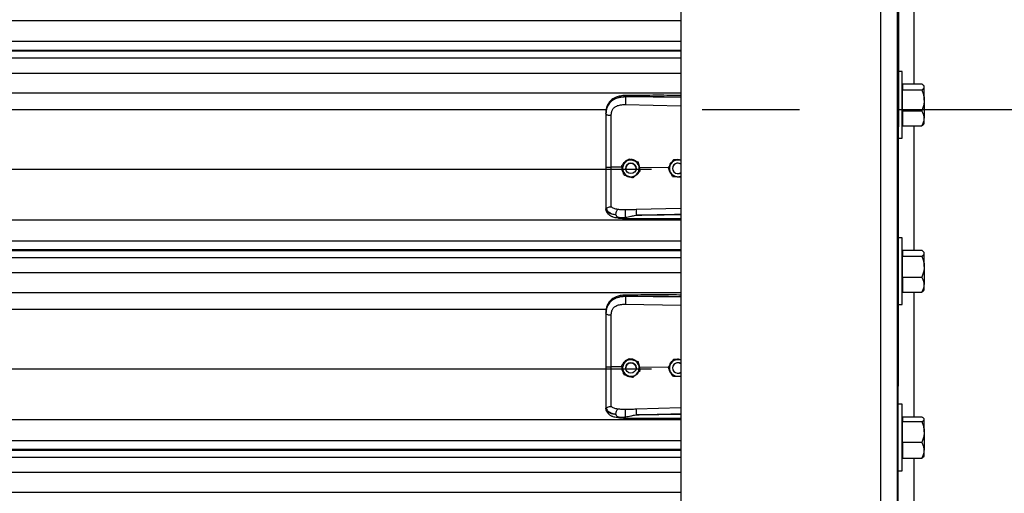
# Model space of a CAD drawing. Header units: inches. Extents: x 170 to 284, y 215 to 248.
# Tile 380 of 656: x 205.852 to 206.865, y 221.068 to 221.556. Entities that reach past the tile are written whole.
import ezdxf

# ---------------------------------------------------------------- set-up
doc = ezdxf.new("R2010")
doc.units = ezdxf.units.IN
doc.header["$LTSCALE"] = 0.25
doc.header["$MEASUREMENT"] = 0
doc.linetypes.add('CENTER', pattern=[2, 1.25, -0.25, 0.25, -0.25])
doc.layers.add('RH FRONT OF HOOD', color=7, linetype='Continuous')
doc.layers.add('SECTION CUTS', color=6, linetype='CENTER')

msp = doc.modelspace()

# ---------------------------------------------------------------- linework, layer by layer
at = {"layer": 'RH FRONT OF HOOD'}
for p, q in [((206.75521, 220.1328), (206.7598, 224.39343)), ((206.73809, 224.34448), (206.73809, 220.1328)), ((206.75521, 224.34876), (206.75521, 220.1328)), ((206.53264, 224.33325), (206.53264, 220.1328)), ((206.77233, 221.61763), (206.77233, 221.48977)), ((202.50032, 221.5552), (206.53264, 221.5552)), ((202.50032, 221.53382), (206.53264, 221.53382)), ((206.53264, 221.52434), (202.50032, 221.52434)), ((202.50032, 221.5237), (206.53264, 221.5237)), ((202.50032, 221.51668), (206.53264, 221.51668)), ((202.50032, 221.501), (206.53264, 221.501)), ((206.76028, 221.50245), (206.75521, 221.50245)), ((206.76028, 221.46821), (206.76028, 221.50245)), ((206.76083, 221.48747), (206.76028, 221.48747)), ((206.76083, 221.48977), (206.76083, 221.48675)), ((206.76083, 221.48977), (206.78048, 221.48977)), ((206.76083, 221.48675), (206.76083, 221.48373)), ((206.76083, 221.47295), (206.76083, 221.48373)), ((206.76083, 221.48373), (206.78048, 221.48373)), ((206.78305, 221.48747), (206.78238, 221.48825)), ((206.78305, 221.48675), (206.78305, 221.48747)), ((206.78305, 221.47295), (206.78305, 221.48675)), ((202.50032, 221.48061), (206.53264, 221.48061)), ((206.4758, 221.4764), (206.4758, 221.47681)), ((206.53264, 221.47586), (206.4758, 221.4764)), ((206.76083, 221.46217), (206.76083, 221.47295)), ((206.78305, 221.47295), (206.78305, 221.45441)), ((202.57687, 221.46353), (206.45609, 221.46353)), ((206.4757, 221.46861), (206.53264, 221.4674)), ((206.76028, 221.43397), (206.76028, 221.46821)), ((206.4556, 221.45947), (206.4556, 221.45898)), ((206.76083, 221.46217), (206.76083, 221.45441)), ((206.76083, 221.46217), (206.78048, 221.46217)), ((206.76083, 221.45441), (206.76083, 221.44665)), ((206.78305, 221.44895), (206.78305, 221.45441)), ((206.76028, 221.44895), (206.76083, 221.44895)), ((206.76083, 221.44665), (206.78048, 221.44665)), ((206.77233, 221.44665), (206.77233, 221.31857)), ((206.78238, 221.44817), (206.78305, 221.44895)), ((206.75521, 221.43397), (206.76028, 221.43397)), ((206.47917, 221.41254), (206.47917, 221.41254)), ((202.53049, 221.40214), (206.50248, 221.40214)), ((206.47197, 221.40395), (206.46106, 221.40405)), ((206.47186, 221.40588), (206.47186, 221.40588)), ((206.47197, 221.40395), (206.47197, 221.40395)), ((206.47593, 221.40288), (206.47593, 221.40288)), ((206.48663, 221.40288), (206.48663, 221.40288)), ((206.48859, 221.40954), (206.48859, 221.40954)), ((206.49041, 221.40377), (206.48986, 221.40372)), ((206.49031, 221.40166), (206.49041, 221.40377)), ((206.49041, 221.40377), (206.49041, 221.40377)), ((206.51964, 221.40349), (206.49041, 221.40377)), ((206.51963, 221.40352), (206.51963, 221.40352)), ((206.52414, 221.40288), (206.52414, 221.40288)), ((206.52512, 221.41174), (206.52512, 221.41175)), ((206.52616, 221.41168), (206.52512, 221.41175)), ((206.4907, 221.39988), (206.4907, 221.39988)), ((206.52894, 221.39434), (206.53264, 221.3941)), ((206.4556, 221.36193), (206.4556, 221.3614)), ((206.45594, 221.35942), (206.4556, 221.3614)), ((206.53264, 221.36173), (206.48671, 221.36039)), ((202.50032, 221.34975), (206.53264, 221.34975)), ((206.76028, 221.33125), (206.75521, 221.33125)), ((206.76028, 221.29701), (206.76028, 221.33125)), ((202.50032, 221.32837), (206.53264, 221.32837)), ((206.53264, 221.31889), (202.50032, 221.31889)), ((202.50032, 221.31825), (206.53264, 221.31825)), ((202.50032, 221.31123), (206.53264, 221.31123)), ((206.76083, 221.31627), (206.76028, 221.31627)), ((206.76083, 221.31857), (206.76083, 221.31554)), ((206.76083, 221.31857), (206.78048, 221.31857)), ((206.76083, 221.31554), (206.76083, 221.31251)), ((206.76083, 221.30173), (206.76083, 221.31251)), ((206.76083, 221.31251), (206.78048, 221.31251)), ((206.78305, 221.31627), (206.78237, 221.31705)), ((206.78305, 221.31554), (206.78305, 221.31627)), ((206.78305, 221.30173), (206.78305, 221.31554)), ((206.76083, 221.29095), (206.76083, 221.30173)), ((206.78305, 221.30173), (206.78305, 221.2832)), ((202.50032, 221.29555), (206.53264, 221.29555)), ((206.76028, 221.26276), (206.76028, 221.29701)), ((206.76083, 221.29095), (206.76083, 221.2832)), ((206.76083, 221.29095), (206.78048, 221.29095)), ((206.76083, 221.2832), (206.76083, 221.27544)), ((206.78305, 221.27774), (206.78305, 221.2832)), ((202.50032, 221.27516), (206.53264, 221.27516)), ((206.4758, 221.27095), (206.4758, 221.27136)), ((206.53264, 221.27041), (206.4758, 221.27095)), ((206.76028, 221.27774), (206.76083, 221.27774)), ((206.76083, 221.27544), (206.78048, 221.27544)), ((206.77233, 221.27544), (206.77233, 221.14701)), ((206.78237, 221.27696), (206.78305, 221.27774)), ((206.4757, 221.26316), (206.53264, 221.26195)), ((206.75521, 221.26276), (206.76028, 221.26276)), ((202.57687, 221.25808), (206.45609, 221.25808)), ((206.4556, 221.25402), (206.4556, 221.25354)), ((206.47186, 221.20044), (206.47186, 221.20044)), ((206.47917, 221.20709), (206.47917, 221.20709)), ((206.48859, 221.20409), (206.48859, 221.20409)), ((206.52512, 221.2063), (206.52512, 221.2063)), ((206.52616, 221.20623), (206.52512, 221.2063)), ((202.53049, 221.19669), (206.50248, 221.19669)), ((206.47197, 221.1985), (206.46106, 221.19861)), ((206.47216, 221.19909), (206.47197, 221.1985)), ((206.47197, 221.1985), (206.47197, 221.1985)), ((206.47593, 221.19743), (206.47593, 221.19743)), ((206.48663, 221.19743), (206.48663, 221.19743)), ((206.49041, 221.19833), (206.48986, 221.19827)), ((206.49031, 221.19621), (206.49041, 221.19833)), ((206.49041, 221.19833), (206.49041, 221.19833)), ((206.51964, 221.19805), (206.49041, 221.19833)), ((206.4907, 221.19444), (206.4907, 221.19443)), ((206.51963, 221.19807), (206.51963, 221.19808)), ((206.52414, 221.19743), (206.52414, 221.19743)), ((206.52894, 221.18889), (206.53264, 221.18865)), ((206.76028, 221.16004), (206.75521, 221.16004)), ((206.76028, 221.1258), (206.76028, 221.16004)), ((206.4556, 221.15648), (206.4556, 221.15595)), ((206.45594, 221.15397), (206.4556, 221.15595)), ((206.53264, 221.15628), (206.48671, 221.15495)), ((202.50032, 221.14431), (206.53264, 221.14431)), ((206.76083, 221.14506), (206.76028, 221.14506)), ((206.76083, 221.14701), (206.76083, 221.1446)), ((206.76083, 221.14701), (206.78048, 221.14701)), ((206.76083, 221.1446), (206.76083, 221.14219)), ((206.76083, 221.13158), (206.76083, 221.14219)), ((206.76083, 221.14219), (206.78048, 221.14219)), ((206.78305, 221.14506), (206.78263, 221.14555)), ((206.78305, 221.1446), (206.78305, 221.14506)), ((206.78305, 221.13158), (206.78305, 221.1446)), ((206.76083, 221.12097), (206.76083, 221.13158)), ((206.78305, 221.13158), (206.78305, 221.11278)), ((202.50032, 221.12293), (206.53264, 221.12293)), ((206.76028, 221.09156), (206.76028, 221.1258)), ((206.76083, 221.12097), (206.76083, 221.11278)), ((206.76083, 221.12097), (206.78048, 221.12097)), ((206.53264, 221.11344), (202.50032, 221.11344)), ((202.50032, 221.1128), (206.53264, 221.1128)), ((206.76083, 221.11278), (206.76083, 221.10458)), ((206.78305, 221.10654), (206.78305, 221.11278)), ((202.50032, 221.10578), (206.53264, 221.10578)), ((206.76028, 221.10654), (206.76083, 221.10654)), ((206.76083, 221.10458), (206.78048, 221.10458)), ((206.77233, 221.10458), (206.77233, 220.97631)), ((206.78263, 221.10605), (206.78305, 221.10654)), ((202.50032, 221.0901), (206.53264, 221.0901)), ((206.75521, 221.09156), (206.76028, 221.09156)), ((202.50032, 221.06971), (206.53264, 221.06971))]:
    msp.add_line(p, q, dxfattribs=at)
at = {"layer": 'RH FRONT OF HOOD', "flags": 128}
for points in [[(206.4556, 221.45898), (206.4557, 221.45869), (206.45601, 221.4584), (206.45651, 221.45814), (206.45719, 221.45791), (206.45801, 221.45771), (206.45896, 221.45757), (206.45998, 221.45747), (206.46106, 221.45744)], [(206.4556, 221.25354), (206.4557, 221.25324), (206.45601, 221.25296), (206.45651, 221.25269), (206.45719, 221.25246), (206.45801, 221.25227), (206.45896, 221.25212), (206.45998, 221.25203), (206.46106, 221.25199)]]:
    msp.add_lwpolyline(points, dxfattribs=at)
at = {"layer": 'RH FRONT OF HOOD'}
for centre in [(206.48128, 221.40288), (206.48128, 221.19743)]:
    msp.add_circle(centre, 0.00535, dxfattribs=at)
for centre, radius, start, end in [((206.48128, 221.40288), 0.00856, 132.32794, 192.32794), ((206.48128, 221.40288), 0.00856, 72.32794, 132.32794), ((206.48128, 221.40288), 0.00535, 0, 180), ((206.48128, 221.40288), 0.00856, 12.32794, 72.32794), ((206.48128, 221.40288), 0.00856, 312.32794, 12.32794), ((206.52949, 221.40288), 0.00856, 146.29353, 206.29354), ((206.52949, 221.40288), 0.00856, 86.29354, 146.29353), ((206.52949, 221.40288), 0.00535, 53.9281, 180), ((206.52949, 221.40288), 0.00535, 53.9281, 306.0719), ((206.52949, 221.40288), 0.00856, 68.40768, 86.29354), ((206.48128, 221.40288), 0.00856, 192.32794, 252.32794), ((206.48128, 221.40288), 0.00856, 252.32794, 312.32794), ((206.52949, 221.40288), 0.00856, 206.29354, 266.29354), ((206.52949, 221.40288), 0.00856, 266.29354, 291.59232), ((206.48128, 221.19743), 0.00856, 132.32794, 192.32794), ((206.48128, 221.19743), 0.00856, 72.32794, 132.32794), ((206.48128, 221.19743), 0.00535, 0, 180), ((206.48128, 221.19743), 0.00856, 12.32794, 72.32794), ((206.48128, 221.19743), 0.00856, 312.32794, 12.32794), ((206.52949, 221.19743), 0.00856, 146.29353, 206.29354), ((206.52949, 221.19743), 0.00856, 86.29354, 146.29353), ((206.52949, 221.19743), 0.00535, 53.9281, 180), ((206.52949, 221.19743), 0.00535, 53.9281, 306.0719), ((206.52949, 221.19743), 0.00856, 68.40768, 86.29354), ((206.48128, 221.19743), 0.00856, 192.32794, 252.32794), ((206.48128, 221.19743), 0.00856, 252.32794, 312.32794), ((206.52949, 221.19743), 0.00856, 206.29354, 266.29354), ((206.52949, 221.19743), 0.00856, 266.29354, 291.59232)]:
    msp.add_arc(centre, radius, start, end, dxfattribs=at)
for points, knots in [([(206.78305, 221.48675), (206.78295, 221.48717), (206.78275, 221.48803), (206.7816, 221.48903), (206.78073, 221.4896), (206.78048, 221.48977)], [0, 0, 0, 0, 0.4062906, 0.8272664, 1, 1, 1, 1]), ([(206.78048, 221.48373), (206.78116, 221.4842), (206.78253, 221.48515), (206.78305, 221.4862), (206.78305, 221.48673), (206.78305, 221.48675)], [0, 0, 0, 0, 0.4843414, 0.9863277, 1, 1, 1, 1]), ([(206.78048, 221.48373), (206.78086, 221.48282), (206.78177, 221.48066), (206.78281, 221.47706), (206.78297, 221.47433), (206.78305, 221.47295)], [0, 0, 0, 0, 0.2654599, 0.6280765, 1, 1, 1, 1]), ([(206.4556, 221.45947), (206.45566, 221.46083), (206.45578, 221.46339), (206.45675, 221.46688), (206.45804, 221.46929), (206.4594, 221.471), (206.46049, 221.47204), (206.46155, 221.47287), (206.46254, 221.47353), (206.46377, 221.47422), (206.46536, 221.47495), (206.46803, 221.47586), (206.47156, 221.47662), (206.47447, 221.47675), (206.4758, 221.47681)], [0, 0, 0, 0, 0.1307157, 0.246761, 0.3577928, 0.4170972, 0.4791482, 0.5177152, 0.5590897, 0.6032945, 0.6633485, 0.7353692, 0.8792083, 1, 1, 1, 1]), ([(206.4758, 221.4764), (206.47458, 221.47636), (206.47215, 221.4763), (206.46881, 221.47567), (206.46585, 221.47473), (206.46331, 221.47351), (206.46108, 221.47197), (206.4592, 221.47013), (206.45772, 221.468), (206.45655, 221.46543), (206.45576, 221.46238), (206.45565, 221.46012), (206.4556, 221.45898)], [0, 0, 0, 0, 0.1111704, 0.2223362, 0.3162781, 0.4102081, 0.5024031, 0.5945791, 0.6845432, 0.7745043, 0.8871807, 1, 1, 1, 1]), ([(206.47582, 221.4779), (206.47482, 221.47786), (206.47292, 221.47779), (206.46962, 221.47726), (206.46639, 221.47637), (206.46364, 221.47506), (206.46166, 221.47374), (206.46001, 221.47229), (206.4587, 221.4707), (206.45762, 221.46895), (206.45677, 221.46704), (206.45602, 221.46452), (206.45581, 221.46259), (206.45569, 221.46152)], [0, 0, 0, 0, 0.0977474, 0.1851608, 0.3306121, 0.4364671, 0.5083183, 0.5850062, 0.671976, 0.7307949, 0.8036787, 0.8915444, 1, 1, 1, 1]), ([(206.4758, 221.4764), (206.47577, 221.47582), (206.47573, 221.47462), (206.47569, 221.4724), (206.47568, 221.47022), (206.47569, 221.46913), (206.4757, 221.46861)], [0, 0, 0, 0, 0.2406941, 0.5, 0.7593059, 1, 1, 1, 1]), ([(206.47582, 221.47788), (206.47581, 221.47789), (206.47581, 221.4779), (206.4758, 221.47779), (206.4758, 221.47749), (206.4758, 221.47708), (206.4758, 221.47681)], [0, 0, 0, 0, 0.0978764, 0.3353863, 0.5679607, 1, 1, 1, 1]), ([(206.4758, 221.47681), (206.4821, 221.47685), (206.49534, 221.47693), (206.51429, 221.47675), (206.52693, 221.47653), (206.53264, 221.47643)], [0, 0, 0, 0, 0.3326703, 0.6984356, 1, 1, 1, 1]), ([(206.53264, 221.47798), (206.52974, 221.478), (206.51912, 221.47805), (206.50017, 221.47809), (206.48413, 221.47796), (206.47582, 221.4779)], [0, 0, 0, 0, 0.1530456, 0.5610439, 1, 1, 1, 1]), ([(206.78305, 221.47295), (206.78305, 221.4727), (206.78303, 221.47109), (206.78261, 221.46807), (206.78158, 221.46474), (206.78075, 221.46281), (206.78048, 221.46217)], [0, 0, 0, 0, 0.0665323, 0.4352826, 0.8145508, 1, 1, 1, 1]), ([(206.46148, 221.46137), (206.46148, 221.46137), (206.46159, 221.46173), (206.46208, 221.46313), (206.46362, 221.46534), (206.46669, 221.46724), (206.4708, 221.46845), (206.47395, 221.46855), (206.4757, 221.46861)], [0, 0, 0, 0, 0.0000045, 0.0650947, 0.2616701, 0.4753105, 0.7093657, 1, 1, 1, 1]), ([(206.4556, 221.45898), (206.4556, 221.45535), (206.4556, 221.44808), (206.4556, 221.437), (206.4556, 221.42582), (206.4556, 221.41485), (206.4556, 221.4076), (206.4556, 221.40412)], [0, 0, 0, 0, 0.2027568, 0.4061036, 0.6088604, 0.8122072, 1, 1, 1, 1]), ([(206.46106, 221.45744), (206.46113, 221.45876), (206.4612, 221.46009), (206.46148, 221.46137), (206.46148, 221.46137)], [0, 0, 0, 0, 0.99998044, 1, 1, 1, 1]), ([(206.46106, 221.40405), (206.46106, 221.40405), (206.46106, 221.40744), (206.46106, 221.41449), (206.46106, 221.42516), (206.46106, 221.43604), (206.46106, 221.44682), (206.46106, 221.4539), (206.46106, 221.45744)], [0, 0, 0, 0, 0.0000014, 0.1877923, 0.390844, 0.5938956, 0.7969478, 1, 1, 1, 1]), ([(206.78305, 221.45441), (206.78295, 221.4555), (206.78275, 221.45771), (206.7816, 221.46028), (206.78073, 221.46174), (206.78048, 221.46217)], [0, 0, 0, 0, 0.4062906, 0.8272664, 1, 1, 1, 1]), ([(206.78048, 221.44665), (206.78116, 221.44786), (206.78253, 221.45032), (206.78305, 221.453), (206.78305, 221.45438), (206.78305, 221.45441)], [0, 0, 0, 0, 0.4843414, 0.9863277, 1, 1, 1, 1]), ([(206.78234, 221.4482), (206.78201, 221.44785), (206.78152, 221.44732), (206.78074, 221.44682), (206.78048, 221.44665)], [0, 0, 0, 0, 0.6689097, 1, 1, 1, 1]), ([(206.47552, 221.40921), (206.47646, 221.41007), (206.47771, 221.41121), (206.47888, 221.41227), (206.47917, 221.41254)], [0, 0, 0, 0, 0.7497734, 1, 1, 1, 1]), ([(206.47552, 221.40921), (206.47646, 221.41007), (206.47771, 221.41121), (206.47888, 221.41227), (206.47917, 221.41254)], [0, 0, 0, 0, 0.74977338, 1, 1, 1, 1]), ([(206.47917, 221.41254), (206.47957, 221.41241), (206.48107, 221.41193), (206.48269, 221.41142), (206.48388, 221.41104)], [0, 0, 0, 0, 0.2643068, 1, 1, 1, 1]), ([(206.47917, 221.41254), (206.47957, 221.41241), (206.48107, 221.41193), (206.48269, 221.41142), (206.48388, 221.41104)], [0, 0, 0, 0, 0.2643068, 1, 1, 1, 1]), ([(206.48654, 221.41019), (206.48619, 221.41048), (206.48502, 221.41143), (206.48297, 221.412), (206.4814, 221.412), (206.48086, 221.412)], [0, 0, 0, 0, 0.2255169, 0.7355557, 1, 1, 1, 1]), ([(206.53212, 221.41129), (206.53146, 221.41149), (206.53019, 221.41188), (206.52862, 221.4119), (206.52784, 221.41164), (206.52767, 221.41158)], [0, 0, 0, 0, 0.45654213, 0.87750206, 1, 1, 1, 1]), ([(206.4556, 221.40412), (206.4556, 221.40109), (206.4556, 221.39491), (206.4556, 221.38612), (206.4556, 221.37796), (206.4556, 221.37138), (206.4556, 221.36599), (206.4556, 221.36329), (206.4556, 221.36193)], [0, 0, 0, 0, 0.1870908, 0.3803918, 0.5558756, 0.7364481, 0.8671953, 1, 1, 1, 1]), ([(206.46106, 221.36336), (206.46106, 221.36363), (206.46106, 221.3652), (206.46106, 221.36863), (206.46106, 221.37423), (206.46106, 221.38067), (206.46106, 221.3879), (206.46106, 221.39577), (206.46106, 221.4013), (206.46106, 221.40405), (206.46106, 221.40405)], [0, 0, 0, 0, 0.0315585, 0.1891461, 0.3467339, 0.5043278, 0.6619227, 0.8309601, 0.9999983, 1, 1, 1, 1]), ([(206.47186, 221.40588), (206.47237, 221.40635), (206.47339, 221.40728), (206.47464, 221.40841), (206.47535, 221.40906), (206.47552, 221.40921)], [0, 0, 0, 0, 0.4299704, 0.8700602, 1, 1, 1, 1]), ([(206.47186, 221.40588), (206.47237, 221.40634), (206.47339, 221.40728), (206.47464, 221.40841), (206.47535, 221.40906), (206.47552, 221.40921)], [0, 0, 0, 0, 0.4299704, 0.8700602, 1, 1, 1, 1]), ([(206.47292, 221.40105), (206.47265, 221.4023), (206.47229, 221.40395), (206.47195, 221.4055), (206.47186, 221.40588)], [0, 0, 0, 0, 0.7497734, 1, 1, 1, 1]), ([(206.47197, 221.40395), (206.47194, 221.4035), (206.47183, 221.40206), (206.47225, 221.3999), (206.4732, 221.39854), (206.47359, 221.39799)], [0, 0, 0, 0, 0.2156617, 0.681463, 1, 1, 1, 1]), ([(206.47789, 221.41138), (206.47776, 221.41135), (206.47661, 221.41109), (206.47485, 221.40963), (206.47323, 221.40802), (206.4729, 221.40691), (206.47287, 221.4068)], [0, 0, 0, 0, 0.0593147, 0.5052767, 0.9497204, 1, 1, 1, 1]), ([(206.48388, 221.41104), (206.48407, 221.41098), (206.48552, 221.41052), (206.48712, 221.41001), (206.48845, 221.40959), (206.48859, 221.40954)], [0, 0, 0, 0, 0.11564687, 0.90453428, 1, 1, 1, 1]), ([(206.48388, 221.41104), (206.48407, 221.41098), (206.48552, 221.41051), (206.48712, 221.41001), (206.48845, 221.40958), (206.48859, 221.40954)], [0, 0, 0, 0, 0.1156469, 0.9045343, 1, 1, 1, 1]), ([(206.48859, 221.40954), (206.48874, 221.40887), (206.48903, 221.40752), (206.48939, 221.40587), (206.4896, 221.40492), (206.48964, 221.40471)], [0, 0, 0, 0, 0.42997044, 0.8700602, 1, 1, 1, 1]), ([(206.48859, 221.40954), (206.48874, 221.40887), (206.48903, 221.40752), (206.48939, 221.40587), (206.4896, 221.40493), (206.48964, 221.40471)], [0, 0, 0, 0, 0.4299704, 0.8700602, 1, 1, 1, 1]), ([(206.49041, 221.40377), (206.49041, 221.40377), (206.49031, 221.40475), (206.49005, 221.40614), (206.48925, 221.40723), (206.48903, 221.40753)], [0, 0, 0, 0, 0.00002, 0.72726428, 1, 1, 1, 1]), ([(206.48964, 221.40471), (206.48992, 221.40347), (206.49028, 221.40181), (206.49062, 221.40027), (206.4907, 221.39988)], [0, 0, 0, 0, 0.7497734, 1, 1, 1, 1]), ([(206.48964, 221.40471), (206.48992, 221.40347), (206.49028, 221.40181), (206.49062, 221.40027), (206.4907, 221.39988)], [0, 0, 0, 0, 0.7497734, 1, 1, 1, 1]), ([(206.52237, 221.40763), (206.52167, 221.40657), (206.52072, 221.40516), (206.51985, 221.40385), (206.51963, 221.40352)], [0, 0, 0, 0, 0.7497734, 1, 1, 1, 1]), ([(206.52237, 221.40763), (206.52167, 221.40658), (206.52072, 221.40516), (206.51985, 221.40385), (206.51963, 221.40352)], [0, 0, 0, 0, 0.7497734, 1, 1, 1, 1]), ([(206.52182, 221.39909), (206.52173, 221.39927), (206.52105, 221.40064), (206.52031, 221.40214), (206.5197, 221.40339), (206.51963, 221.40352)], [0, 0, 0, 0, 0.11564687, 0.90453428, 1, 1, 1, 1]), ([(206.52377, 221.40973), (206.52345, 221.40952), (206.5223, 221.40873), (206.52121, 221.40713), (206.52091, 221.40572), (206.52082, 221.40531)], [0, 0, 0, 0, 0.2125143, 0.7670632, 1, 1, 1, 1]), ([(206.52512, 221.41175), (206.52474, 221.41118), (206.52397, 221.41002), (206.52303, 221.40862), (206.52249, 221.40782), (206.52237, 221.40763)], [0, 0, 0, 0, 0.42997044, 0.8700602, 1, 1, 1, 1]), ([(206.52512, 221.41174), (206.52474, 221.41117), (206.52397, 221.41002), (206.52303, 221.40862), (206.52249, 221.40782), (206.52237, 221.40763)], [0, 0, 0, 0, 0.42997044, 0.8700602, 1, 1, 1, 1]), ([(206.53005, 221.41142), (206.52878, 221.41151), (206.52708, 221.41162), (206.52551, 221.41172), (206.52512, 221.41174)], [0, 0, 0, 0, 0.7497734, 1, 1, 1, 1]), ([(206.53264, 221.41126), (206.532, 221.4113), (206.53114, 221.41135), (206.53027, 221.41141), (206.53005, 221.41142)], [0, 0, 0, 0, 0.74862232, 1, 1, 1, 1]), ([(206.47397, 221.39623), (206.47383, 221.39689), (206.47353, 221.39825), (206.47317, 221.3999), (206.47297, 221.40084), (206.47292, 221.40105)], [0, 0, 0, 0, 0.42997044, 0.8700602, 1, 1, 1, 1]), ([(206.47397, 221.39623), (206.47437, 221.3961), (206.47588, 221.39562), (206.47749, 221.3951), (206.47868, 221.39473)], [0, 0, 0, 0, 0.2643068, 1, 1, 1, 1]), ([(206.47613, 221.39554), (206.47621, 221.39547), (206.47709, 221.39474), (206.47866, 221.39426), (206.48009, 221.39417), (206.48049, 221.39415)], [0, 0, 0, 0, 0.06740964, 0.74151013, 1, 1, 1, 1]), ([(206.47868, 221.39473), (206.47887, 221.39467), (206.48033, 221.3942), (206.48193, 221.39369), (206.48325, 221.39327), (206.48339, 221.39323)], [0, 0, 0, 0, 0.1156469, 0.9045343, 1, 1, 1, 1]), ([(206.48705, 221.39655), (206.48611, 221.3957), (206.48485, 221.39455), (206.48368, 221.39349), (206.48339, 221.39323)], [0, 0, 0, 0, 0.74977338, 1, 1, 1, 1]), ([(206.48569, 221.39532), (206.4862, 221.39558), (206.4876, 221.3963), (206.48884, 221.39754), (206.48922, 221.39851), (206.48924, 221.39855)], [0, 0, 0, 0, 0.353696, 0.9777456, 1, 1, 1, 1]), ([(206.4907, 221.39988), (206.49019, 221.39942), (206.48917, 221.39849), (206.48792, 221.39735), (206.48721, 221.3967), (206.48705, 221.39655)], [0, 0, 0, 0, 0.4299704, 0.8700602, 1, 1, 1, 1]), ([(206.52057, 221.40163), (206.52061, 221.40116), (206.52076, 221.39977), (206.52161, 221.39817), (206.52254, 221.39736), (206.52277, 221.39717)], [0, 0, 0, 0, 0.27167, 0.8211147, 1, 1, 1, 1]), ([(206.52401, 221.39466), (206.52382, 221.39503), (206.52312, 221.39645), (206.52237, 221.39797), (206.52182, 221.39909)], [0, 0, 0, 0, 0.2643068, 1, 1, 1, 1]), ([(206.52401, 221.39466), (206.52469, 221.39461), (206.52607, 221.39453), (206.52776, 221.39442), (206.52872, 221.39435), (206.52894, 221.39434)], [0, 0, 0, 0, 0.42997044, 0.8700602, 1, 1, 1, 1]), ([(206.4556, 221.36193), (206.4556, 221.36193), (206.4556, 221.36192), (206.45561, 221.36181), (206.45571, 221.36173), (206.45579, 221.36166)], [0, 0, 0, 0, 0.0119349, 0.118982, 1, 1, 1, 1]), ([(206.45579, 221.36168), (206.45607, 221.36096), (206.45664, 221.35948), (206.45869, 221.35764), (206.46168, 221.35608), (206.4644, 221.35546), (206.4658, 221.35514)], [0, 0, 0, 0, 0.23052578, 0.47348783, 0.72973795, 1, 1, 1, 1]), ([(206.4558, 221.36168), (206.45585, 221.36167), (206.45595, 221.36165), (206.45624, 221.36184), (206.45671, 221.36217), (206.45758, 221.36275), (206.45906, 221.36337), (206.4604, 221.36337), (206.46106, 221.36336)], [0, 0, 0, 0, 0.1136769, 0.2333502, 0.3620694, 0.5019164, 0.7557449, 1, 1, 1, 1]), ([(206.46789, 221.36054), (206.46652, 221.36083), (206.46444, 221.36126), (206.46226, 221.3623), (206.46146, 221.36301), (206.46106, 221.36336)], [0, 0, 0, 0, 0.490199, 0.7438847, 1, 1, 1, 1]), ([(206.4658, 221.35514), (206.46526, 221.3552), (206.46395, 221.35533), (206.46255, 221.35556), (206.4616, 221.35575), (206.46036, 221.35603), (206.45868, 221.3566), (206.45686, 221.35772), (206.45625, 221.35884), (206.45594, 221.35942)], [0, 0, 0, 0, 0.1091879, 0.2608187, 0.3077984, 0.3355236, 0.5627887, 0.774954, 1, 1, 1, 1]), ([(206.45596, 221.35937), (206.45615, 221.35878), (206.4565, 221.35768), (206.45751, 221.35626), (206.45864, 221.35519), (206.45979, 221.35439), (206.46084, 221.35383), (206.46178, 221.35342), (206.46303, 221.35296), (206.46497, 221.3524), (206.46785, 221.35183), (206.47158, 221.35141), (206.47437, 221.35134), (206.47585, 221.35131)], [0, 0, 0, 0, 0.098431, 0.1848218, 0.2573083, 0.3158871, 0.372274, 0.4121401, 0.4615924, 0.5575877, 0.682876, 0.8303179, 1, 1, 1, 1]), ([(206.4658, 221.35514), (206.46583, 221.35567), (206.46588, 221.35677), (206.46636, 221.35843), (206.46706, 221.35982), (206.46762, 221.36031), (206.46789, 221.36054)], [0, 0, 0, 0, 0.2407679, 0.5, 0.7592321, 1, 1, 1, 1]), ([(206.4658, 221.35514), (206.46588, 221.35477), (206.46598, 221.35425), (206.46635, 221.35365), (206.46677, 221.35322), (206.46758, 221.35277), (206.46905, 221.35241), (206.47182, 221.35217), (206.47421, 221.35241), (206.47581, 221.35256)], [0, 0, 0, 0, 0.1001269, 0.1395859, 0.1897135, 0.2582343, 0.3697358, 0.5803479, 1, 1, 1, 1]), ([(206.47572, 221.36013), (206.47437, 221.36012), (206.47167, 221.36011), (206.46916, 221.36039), (206.46791, 221.36054)], [0, 0, 0, 0, 0.5003922, 1, 1, 1, 1]), ([(206.47581, 221.35256), (206.47579, 221.3528), (206.47576, 221.35331), (206.47571, 221.35432), (206.47568, 221.35551), (206.47565, 221.35678), (206.47565, 221.35798), (206.47566, 221.35898), (206.47569, 221.35972), (206.47571, 221.36), (206.47572, 221.36013)], [0, 0, 0, 0, 0.1098512, 0.2317256, 0.3631777, 0.5, 0.6368223, 0.7682744, 0.8901488, 1, 1, 1, 1]), ([(206.48671, 221.36039), (206.48488, 221.36035), (206.48121, 221.36025), (206.47755, 221.36017), (206.47572, 221.36013)], [0, 0, 0, 0, 0.4999798, 1, 1, 1, 1]), ([(206.47581, 221.35256), (206.47759, 221.35291), (206.47937, 221.35326), (206.48119, 221.35362), (206.48126, 221.35364), (206.4815, 221.35369), (206.48237, 221.35386), (206.48401, 221.35418), (206.48554, 221.35454), (206.48644, 221.3547), (206.48652, 221.35471)], [0, 0, 0, 0, 0.5022752, 0.5045791, 0.5086566, 0.5221306, 0.5703313, 0.7514263, 0.9786896, 1, 1, 1, 1]), ([(206.47585, 221.35133), (206.47585, 221.35132), (206.47585, 221.35126), (206.47584, 221.35145), (206.47582, 221.35177), (206.47581, 221.35221), (206.47581, 221.3525), (206.47581, 221.35256)], [0, 0, 0, 0, 0.0343673, 0.3245666, 0.621015, 0.9174633, 1, 1, 1, 1]), ([(206.47585, 221.35131), (206.48005, 221.35129), (206.48902, 221.35124), (206.50337, 221.3512), (206.5181, 221.35117), (206.52806, 221.35117), (206.53264, 221.35117)], [0, 0, 0, 0, 0.2216322, 0.4741489, 0.7576484, 1, 1, 1, 1]), ([(206.48671, 221.36039), (206.4867, 221.36015), (206.48669, 221.35979), (206.48669, 221.35893), (206.4867, 221.35815), (206.48671, 221.35729), (206.48674, 221.35613), (206.48677, 221.35529), (206.48678, 221.35474)], [0, 0, 0, 0, 0.2394508, 0.3683426, 0.4999696, 0.6316011, 0.7605056, 1, 1, 1, 1]), ([(206.48678, 221.35474), (206.49068, 221.35484), (206.49895, 221.35505), (206.51207, 221.35533), (206.52301, 221.35554), (206.53003, 221.35567), (206.5322, 221.35571), (206.53264, 221.35572)], [0, 0, 0, 0, 0.2551597, 0.5410706, 0.8577349, 0.9712885, 1, 1, 1, 1]), ([(206.53264, 221.35507), (206.53005, 221.35504), (206.52498, 221.35498), (206.51742, 221.35489), (206.50976, 221.35483), (206.50201, 221.35477), (206.49428, 221.35474), (206.48925, 221.35474), (206.48678, 221.35474)], [0, 0, 0, 0, 0.1699412, 0.3314249, 0.4948425, 0.6705311, 0.8389165, 1, 1, 1, 1]), ([(206.78305, 221.31554), (206.78295, 221.31596), (206.78275, 221.31683), (206.7816, 221.31783), (206.78073, 221.3184), (206.78048, 221.31857)], [0, 0, 0, 0, 0.4062906, 0.8272664, 1, 1, 1, 1]), ([(206.78048, 221.31251), (206.78116, 221.31298), (206.78253, 221.31394), (206.78305, 221.31499), (206.78305, 221.31552), (206.78305, 221.31554)], [0, 0, 0, 0, 0.4843414, 0.9863277, 1, 1, 1, 1]), ([(206.78048, 221.31251), (206.78086, 221.3116), (206.78177, 221.30944), (206.78281, 221.30584), (206.78297, 221.30311), (206.78305, 221.30173)], [0, 0, 0, 0, 0.2654599, 0.6280765, 1, 1, 1, 1]), ([(206.78305, 221.30173), (206.78305, 221.30148), (206.78303, 221.29987), (206.78261, 221.29685), (206.78158, 221.29352), (206.78075, 221.29159), (206.78048, 221.29095)], [0, 0, 0, 0, 0.0665323, 0.4352826, 0.8145508, 1, 1, 1, 1]), ([(206.78305, 221.2832), (206.78295, 221.28428), (206.78275, 221.28649), (206.7816, 221.28906), (206.78073, 221.29053), (206.78048, 221.29095)], [0, 0, 0, 0, 0.4062906, 0.8272664, 1, 1, 1, 1]), ([(206.78048, 221.27544), (206.78116, 221.27665), (206.78253, 221.27911), (206.78305, 221.28179), (206.78305, 221.28316), (206.78305, 221.2832)], [0, 0, 0, 0, 0.4843414, 0.9863277, 1, 1, 1, 1]), ([(206.4556, 221.25402), (206.45566, 221.25538), (206.45578, 221.25794), (206.45675, 221.26143), (206.45804, 221.26384), (206.4594, 221.26555), (206.46049, 221.26659), (206.46155, 221.26742), (206.46254, 221.26808), (206.46377, 221.26877), (206.46536, 221.2695), (206.46803, 221.27041), (206.47156, 221.27117), (206.47447, 221.2713), (206.4758, 221.27136)], [0, 0, 0, 0, 0.1307157, 0.246761, 0.3577928, 0.4170972, 0.4791482, 0.5177152, 0.5590897, 0.6032945, 0.6633485, 0.7353692, 0.8792083, 1, 1, 1, 1]), ([(206.4758, 221.27095), (206.47458, 221.27091), (206.47215, 221.27085), (206.46881, 221.27023), (206.46585, 221.26928), (206.46331, 221.26807), (206.46108, 221.26652), (206.4592, 221.26468), (206.45772, 221.26255), (206.45655, 221.25998), (206.45576, 221.25693), (206.45565, 221.25467), (206.4556, 221.25354)], [0, 0, 0, 0, 0.1111704, 0.2223362, 0.3162781, 0.4102081, 0.5024031, 0.5945791, 0.6845432, 0.7745043, 0.8871807, 1, 1, 1, 1]), ([(206.47582, 221.27245), (206.47482, 221.27241), (206.47292, 221.27234), (206.46962, 221.27181), (206.46639, 221.27092), (206.46364, 221.26961), (206.46166, 221.26829), (206.46001, 221.26685), (206.4587, 221.26526), (206.45762, 221.2635), (206.45677, 221.26159), (206.45602, 221.25908), (206.45581, 221.25714), (206.45569, 221.25607)], [0, 0, 0, 0, 0.0977474, 0.1851608, 0.3306121, 0.4364671, 0.5083183, 0.5850062, 0.671976, 0.7307949, 0.8036787, 0.8915444, 1, 1, 1, 1]), ([(206.4758, 221.27095), (206.47577, 221.27037), (206.47573, 221.26918), (206.47569, 221.26695), (206.47568, 221.26477), (206.47569, 221.26368), (206.4757, 221.26316)], [0, 0, 0, 0, 0.2406941, 0.5, 0.7593059, 1, 1, 1, 1]), ([(206.47582, 221.27244), (206.47581, 221.27244), (206.47581, 221.27245), (206.4758, 221.27234), (206.4758, 221.27205), (206.4758, 221.27163), (206.4758, 221.27136)], [0, 0, 0, 0, 0.0978764, 0.3353863, 0.5679607, 1, 1, 1, 1]), ([(206.4758, 221.27136), (206.4821, 221.2714), (206.49534, 221.27148), (206.51429, 221.2713), (206.52693, 221.27108), (206.53264, 221.27098)], [0, 0, 0, 0, 0.3326703, 0.6984356, 1, 1, 1, 1]), ([(206.53264, 221.27253), (206.52974, 221.27255), (206.51912, 221.2726), (206.50017, 221.27264), (206.48413, 221.27252), (206.47582, 221.27245)], [0, 0, 0, 0, 0.1530456, 0.5610439, 1, 1, 1, 1]), ([(206.78234, 221.27699), (206.78201, 221.27664), (206.78152, 221.27611), (206.78074, 221.27561), (206.78048, 221.27544)], [0, 0, 0, 0, 0.6681358, 1, 1, 1, 1]), ([(206.46148, 221.25592), (206.46148, 221.25592), (206.46159, 221.25628), (206.46208, 221.25769), (206.46362, 221.25989), (206.46669, 221.26179), (206.4708, 221.263), (206.47395, 221.2631), (206.4757, 221.26316)], [0, 0, 0, 0, 0.0000045, 0.0650947, 0.2616701, 0.4753105, 0.7093657, 1, 1, 1, 1]), ([(206.4556, 221.25354), (206.4556, 221.24991), (206.4556, 221.24264), (206.4556, 221.23155), (206.4556, 221.22037), (206.4556, 221.2094), (206.4556, 221.20216), (206.4556, 221.19868)], [0, 0, 0, 0, 0.2027568, 0.4061036, 0.6088604, 0.8122072, 1, 1, 1, 1]), ([(206.46106, 221.25199), (206.46113, 221.25331), (206.4612, 221.25464), (206.46148, 221.25592), (206.46148, 221.25592)], [0, 0, 0, 0, 0.99998044, 1, 1, 1, 1]), ([(206.46106, 221.19861), (206.46106, 221.19861), (206.46106, 221.20199), (206.46106, 221.20904), (206.46106, 221.21971), (206.46106, 221.23059), (206.46106, 221.24138), (206.46106, 221.24845), (206.46106, 221.25199)], [0, 0, 0, 0, 0.0000014, 0.1877923, 0.390844, 0.5938956, 0.7969478, 1, 1, 1, 1]), ([(206.47186, 221.20044), (206.47237, 221.2009), (206.47339, 221.20183), (206.47464, 221.20297), (206.47535, 221.20362), (206.47552, 221.20377)], [0, 0, 0, 0, 0.4299704, 0.8700602, 1, 1, 1, 1]), ([(206.47186, 221.20044), (206.47237, 221.2009), (206.47339, 221.20183), (206.47464, 221.20296), (206.47535, 221.20361), (206.47552, 221.20376)], [0, 0, 0, 0, 0.4299704, 0.8700602, 1, 1, 1, 1]), ([(206.47292, 221.19561), (206.47265, 221.19685), (206.47229, 221.19851), (206.47195, 221.20005), (206.47186, 221.20044)], [0, 0, 0, 0, 0.7497734, 1, 1, 1, 1]), ([(206.47789, 221.20593), (206.47776, 221.2059), (206.47661, 221.20564), (206.47485, 221.20418), (206.47323, 221.20257), (206.4729, 221.20146), (206.47287, 221.20135)], [0, 0, 0, 0, 0.0593147, 0.5052767, 0.9497204, 1, 1, 1, 1]), ([(206.47552, 221.20377), (206.47646, 221.20462), (206.47771, 221.20576), (206.47888, 221.20683), (206.47917, 221.20709)], [0, 0, 0, 0, 0.7497734, 1, 1, 1, 1]), ([(206.47552, 221.20376), (206.47646, 221.20462), (206.47771, 221.20576), (206.47888, 221.20683), (206.47917, 221.20709)], [0, 0, 0, 0, 0.74977338, 1, 1, 1, 1]), ([(206.47917, 221.20709), (206.47957, 221.20696), (206.48107, 221.20648), (206.48269, 221.20597), (206.48388, 221.20559)], [0, 0, 0, 0, 0.2643068, 1, 1, 1, 1]), ([(206.47917, 221.20709), (206.47957, 221.20697), (206.48107, 221.20649), (206.48269, 221.20597), (206.48388, 221.20559)], [0, 0, 0, 0, 0.2643068, 1, 1, 1, 1]), ([(206.48654, 221.20474), (206.48619, 221.20503), (206.48502, 221.20598), (206.48297, 221.20655), (206.4814, 221.20655), (206.48086, 221.20655)], [0, 0, 0, 0, 0.2255169, 0.7355557, 1, 1, 1, 1]), ([(206.48388, 221.20559), (206.48407, 221.20553), (206.48552, 221.20507), (206.48712, 221.20456), (206.48845, 221.20414), (206.48859, 221.20409)], [0, 0, 0, 0, 0.11564687, 0.90453428, 1, 1, 1, 1]), ([(206.48388, 221.20559), (206.48407, 221.20553), (206.48552, 221.20507), (206.48712, 221.20456), (206.48845, 221.20414), (206.48859, 221.20409)], [0, 0, 0, 0, 0.1156469, 0.9045343, 1, 1, 1, 1]), ([(206.48859, 221.20409), (206.48874, 221.20342), (206.48903, 221.20207), (206.48939, 221.20042), (206.4896, 221.19948), (206.48964, 221.19926)], [0, 0, 0, 0, 0.42997044, 0.8700602, 1, 1, 1, 1]), ([(206.48859, 221.20409), (206.48874, 221.20342), (206.48903, 221.20207), (206.48939, 221.20042), (206.4896, 221.19948), (206.48964, 221.19926)], [0, 0, 0, 0, 0.4299704, 0.8700602, 1, 1, 1, 1]), ([(206.49041, 221.19833), (206.49041, 221.19833), (206.49031, 221.1993), (206.49005, 221.20069), (206.48925, 221.20178), (206.48903, 221.20208)], [0, 0, 0, 0, 0.00002, 0.72726428, 1, 1, 1, 1]), ([(206.48964, 221.19926), (206.48992, 221.19802), (206.49028, 221.19636), (206.49062, 221.19482), (206.4907, 221.19444)], [0, 0, 0, 0, 0.7497734, 1, 1, 1, 1]), ([(206.48964, 221.19926), (206.48992, 221.19802), (206.49028, 221.19636), (206.49062, 221.19482), (206.4907, 221.19443)], [0, 0, 0, 0, 0.7497734, 1, 1, 1, 1]), ([(206.52237, 221.20219), (206.52167, 221.20113), (206.52072, 221.19972), (206.51985, 221.1984), (206.51963, 221.19808)], [0, 0, 0, 0, 0.7497734, 1, 1, 1, 1]), ([(206.52237, 221.20218), (206.52167, 221.20113), (206.52072, 221.19972), (206.51985, 221.1984), (206.51963, 221.19807)], [0, 0, 0, 0, 0.7497734, 1, 1, 1, 1]), ([(206.52377, 221.20429), (206.52345, 221.20407), (206.5223, 221.20328), (206.52121, 221.20168), (206.52091, 221.20028), (206.52082, 221.19986)], [0, 0, 0, 0, 0.2125143, 0.7670632, 1, 1, 1, 1]), ([(206.52512, 221.2063), (206.52474, 221.20573), (206.52397, 221.20457), (206.52303, 221.20317), (206.52249, 221.20237), (206.52237, 221.20218)], [0, 0, 0, 0, 0.42997044, 0.8700602, 1, 1, 1, 1]), ([(206.52512, 221.2063), (206.52474, 221.20573), (206.52397, 221.20458), (206.52303, 221.20317), (206.52249, 221.20237), (206.52237, 221.20219)], [0, 0, 0, 0, 0.42997044, 0.8700602, 1, 1, 1, 1]), ([(206.53005, 221.20598), (206.52878, 221.20606), (206.52708, 221.20617), (206.52551, 221.20627), (206.52512, 221.2063)], [0, 0, 0, 0, 0.7497734, 1, 1, 1, 1]), ([(206.53212, 221.20584), (206.53146, 221.20604), (206.53019, 221.20643), (206.52862, 221.20645), (206.52784, 221.20619), (206.52767, 221.20613)], [0, 0, 0, 0, 0.45654213, 0.87750206, 1, 1, 1, 1]), ([(206.53264, 221.20581), (206.532, 221.20585), (206.53114, 221.20591), (206.53027, 221.20596), (206.53005, 221.20598)], [0, 0, 0, 0, 0.7486223, 1, 1, 1, 1]), ([(206.4556, 221.19868), (206.4556, 221.19564), (206.4556, 221.18946), (206.4556, 221.18068), (206.4556, 221.17251), (206.4556, 221.16593), (206.4556, 221.16054), (206.4556, 221.15784), (206.4556, 221.15648)], [0, 0, 0, 0, 0.1870908, 0.3803918, 0.5558756, 0.7364481, 0.8671953, 1, 1, 1, 1]), ([(206.46106, 221.15792), (206.46106, 221.15818), (206.46106, 221.15975), (206.46106, 221.16318), (206.46106, 221.16879), (206.46106, 221.17523), (206.46106, 221.18245), (206.46106, 221.19033), (206.46106, 221.19585), (206.46106, 221.19861), (206.46106, 221.19861)], [0, 0, 0, 0, 0.0315585, 0.1891461, 0.3467339, 0.5043278, 0.6619227, 0.8309601, 0.9999983, 1, 1, 1, 1]), ([(206.47197, 221.1985), (206.47194, 221.19805), (206.47183, 221.19661), (206.47225, 221.19445), (206.4732, 221.19309), (206.47359, 221.19254)], [0, 0, 0, 0, 0.2156617, 0.681463, 1, 1, 1, 1]), ([(206.47397, 221.19078), (206.47383, 221.19145), (206.47353, 221.1928), (206.47317, 221.19445), (206.47297, 221.19539), (206.47292, 221.19561)], [0, 0, 0, 0, 0.42997044, 0.8700602, 1, 1, 1, 1]), ([(206.47397, 221.19078), (206.47437, 221.19065), (206.47588, 221.19017), (206.47749, 221.18966), (206.47868, 221.18928)], [0, 0, 0, 0, 0.2643068, 1, 1, 1, 1]), ([(206.47613, 221.19009), (206.47621, 221.19002), (206.47709, 221.18929), (206.47866, 221.18881), (206.48009, 221.18873), (206.48049, 221.1887)], [0, 0, 0, 0, 0.06740964, 0.74151013, 1, 1, 1, 1]), ([(206.47868, 221.18928), (206.47887, 221.18922), (206.48033, 221.18875), (206.48193, 221.18825), (206.48325, 221.18782), (206.48339, 221.18778)], [0, 0, 0, 0, 0.1156469, 0.9045343, 1, 1, 1, 1]), ([(206.48705, 221.19111), (206.48611, 221.19025), (206.48485, 221.18911), (206.48368, 221.18804), (206.48339, 221.18778)], [0, 0, 0, 0, 0.74977338, 1, 1, 1, 1]), ([(206.48569, 221.18987), (206.4862, 221.19013), (206.4876, 221.19086), (206.48884, 221.19209), (206.48922, 221.19307), (206.48924, 221.1931)], [0, 0, 0, 0, 0.353696, 0.9777456, 1, 1, 1, 1]), ([(206.4907, 221.19443), (206.49019, 221.19397), (206.48917, 221.19304), (206.48792, 221.1919), (206.48721, 221.19125), (206.48705, 221.19111)], [0, 0, 0, 0, 0.4299704, 0.8700602, 1, 1, 1, 1]), ([(206.52182, 221.19364), (206.52173, 221.19382), (206.52105, 221.19519), (206.52031, 221.19669), (206.5197, 221.19794), (206.51963, 221.19807)], [0, 0, 0, 0, 0.11564687, 0.90453428, 1, 1, 1, 1]), ([(206.52057, 221.19618), (206.52061, 221.19572), (206.52076, 221.19432), (206.52161, 221.19272), (206.52254, 221.19192), (206.52277, 221.19172)], [0, 0, 0, 0, 0.27167, 0.8211147, 1, 1, 1, 1]), ([(206.52401, 221.18921), (206.52382, 221.18959), (206.52312, 221.191), (206.52237, 221.19252), (206.52182, 221.19364)], [0, 0, 0, 0, 0.2643068, 1, 1, 1, 1]), ([(206.52401, 221.18921), (206.52469, 221.18917), (206.52607, 221.18908), (206.52776, 221.18897), (206.52872, 221.18891), (206.52894, 221.18889)], [0, 0, 0, 0, 0.42997044, 0.8700602, 1, 1, 1, 1]), ([(206.4556, 221.15648), (206.4556, 221.15648), (206.4556, 221.15647), (206.45561, 221.15637), (206.45571, 221.15629), (206.45579, 221.15622)], [0, 0, 0, 0, 0.0119349, 0.118982, 1, 1, 1, 1]), ([(206.45579, 221.15623), (206.45607, 221.15551), (206.45664, 221.15403), (206.45869, 221.15219), (206.46168, 221.15064), (206.4644, 221.15001), (206.4658, 221.14969)], [0, 0, 0, 0, 0.23052578, 0.47348783, 0.72973795, 1, 1, 1, 1]), ([(206.4558, 221.15623), (206.45585, 221.15622), (206.45595, 221.15621), (206.45624, 221.15639), (206.45671, 221.15672), (206.45758, 221.1573), (206.45906, 221.15792), (206.4604, 221.15792), (206.46106, 221.15792)], [0, 0, 0, 0, 0.1136769, 0.2333502, 0.3620694, 0.5019164, 0.7557449, 1, 1, 1, 1]), ([(206.4658, 221.14969), (206.46526, 221.14975), (206.46395, 221.14989), (206.46255, 221.15011), (206.4616, 221.15031), (206.46036, 221.15059), (206.45868, 221.15115), (206.45686, 221.15228), (206.45625, 221.15339), (206.45594, 221.15397)], [0, 0, 0, 0, 0.1091879, 0.2608187, 0.3077984, 0.3355236, 0.5627887, 0.774954, 1, 1, 1, 1]), ([(206.45596, 221.15392), (206.45615, 221.15334), (206.4565, 221.15223), (206.45751, 221.15082), (206.45864, 221.14974), (206.45979, 221.14894), (206.46084, 221.14839), (206.46178, 221.14797), (206.46303, 221.14751), (206.46497, 221.14695), (206.46785, 221.14639), (206.47158, 221.14596), (206.47437, 221.1459), (206.47585, 221.14586)], [0, 0, 0, 0, 0.098431, 0.1848218, 0.2573083, 0.3158871, 0.372274, 0.4121401, 0.4615924, 0.5575877, 0.682876, 0.8303179, 1, 1, 1, 1]), ([(206.46789, 221.15509), (206.46652, 221.15538), (206.46444, 221.15582), (206.46226, 221.15686), (206.46146, 221.15756), (206.46106, 221.15792)], [0, 0, 0, 0, 0.490199, 0.7438847, 1, 1, 1, 1]), ([(206.4658, 221.14969), (206.46583, 221.15022), (206.46588, 221.15133), (206.46636, 221.15299), (206.46706, 221.15437), (206.46762, 221.15486), (206.46789, 221.15509)], [0, 0, 0, 0, 0.2407679, 0.5, 0.7592321, 1, 1, 1, 1]), ([(206.4658, 221.14969), (206.46588, 221.14932), (206.46598, 221.1488), (206.46635, 221.1482), (206.46677, 221.14777), (206.46758, 221.14733), (206.46905, 221.14697), (206.47182, 221.14673), (206.47421, 221.14696), (206.47581, 221.14711)], [0, 0, 0, 0, 0.1001269, 0.1395859, 0.1897135, 0.2582343, 0.3697358, 0.5803479, 1, 1, 1, 1]), ([(206.47572, 221.15468), (206.47437, 221.15468), (206.47167, 221.15466), (206.46916, 221.15495), (206.46791, 221.15509)], [0, 0, 0, 0, 0.5003922, 1, 1, 1, 1]), ([(206.47581, 221.14711), (206.47579, 221.14735), (206.47576, 221.14786), (206.47571, 221.14887), (206.47568, 221.15006), (206.47565, 221.15133), (206.47565, 221.15253), (206.47566, 221.15353), (206.47569, 221.15427), (206.47571, 221.15455), (206.47572, 221.15468)], [0, 0, 0, 0, 0.1098512, 0.2317256, 0.3631777, 0.5, 0.6368223, 0.7682744, 0.8901488, 1, 1, 1, 1]), ([(206.48671, 221.15495), (206.48488, 221.1549), (206.48121, 221.1548), (206.47755, 221.15472), (206.47572, 221.15468)], [0, 0, 0, 0, 0.4999798, 1, 1, 1, 1]), ([(206.47581, 221.14711), (206.47759, 221.14746), (206.47937, 221.14781), (206.48119, 221.14818), (206.48126, 221.14819), (206.4815, 221.14824), (206.48237, 221.14841), (206.48401, 221.14873), (206.48554, 221.14909), (206.48644, 221.14925), (206.48652, 221.14927)], [0, 0, 0, 0, 0.5022752, 0.5045791, 0.5086566, 0.5221306, 0.5703313, 0.7514263, 0.9786896, 1, 1, 1, 1]), ([(206.48671, 221.15495), (206.4867, 221.15471), (206.48669, 221.15434), (206.48669, 221.15348), (206.4867, 221.1527), (206.48671, 221.15184), (206.48674, 221.15068), (206.48677, 221.14984), (206.48678, 221.14929)], [0, 0, 0, 0, 0.2394508, 0.3683426, 0.4999696, 0.6316011, 0.7605056, 1, 1, 1, 1]), ([(206.48678, 221.14929), (206.49068, 221.14939), (206.49895, 221.1496), (206.51207, 221.14988), (206.52301, 221.15009), (206.53003, 221.15022), (206.5322, 221.15026), (206.53264, 221.15027)], [0, 0, 0, 0, 0.2551597, 0.5410706, 0.8577349, 0.9712885, 1, 1, 1, 1]), ([(206.53264, 221.14962), (206.53005, 221.14959), (206.52498, 221.14953), (206.51742, 221.14945), (206.50976, 221.14938), (206.50201, 221.14933), (206.49428, 221.14929), (206.48925, 221.14929), (206.48678, 221.14929)], [0, 0, 0, 0, 0.1699412, 0.3314249, 0.4948425, 0.6705311, 0.8389165, 1, 1, 1, 1]), ([(206.47585, 221.14588), (206.47585, 221.14588), (206.47585, 221.14581), (206.47584, 221.146), (206.47582, 221.14633), (206.47581, 221.14676), (206.47581, 221.14705), (206.47581, 221.14711)], [0, 0, 0, 0, 0.0343673, 0.3245666, 0.621015, 0.9174633, 1, 1, 1, 1]), ([(206.47585, 221.14586), (206.48005, 221.14584), (206.48902, 221.14579), (206.50337, 221.14575), (206.5181, 221.14573), (206.52806, 221.14572), (206.53264, 221.14572)], [0, 0, 0, 0, 0.2216322, 0.4741489, 0.7576484, 1, 1, 1, 1]), ([(206.78305, 221.1446), (206.78295, 221.14494), (206.78275, 221.14563), (206.7816, 221.14643), (206.78073, 221.14688), (206.78048, 221.14701)], [0, 0, 0, 0, 0.4062906, 0.8272664, 1, 1, 1, 1]), ([(206.78048, 221.14219), (206.78116, 221.14256), (206.78253, 221.14333), (206.78305, 221.14416), (206.78305, 221.14459), (206.78305, 221.1446)], [0, 0, 0, 0, 0.4843414, 0.9863277, 1, 1, 1, 1]), ([(206.78048, 221.14219), (206.78086, 221.14129), (206.78177, 221.13916), (206.78281, 221.13562), (206.78297, 221.13294), (206.78305, 221.13158)], [0, 0, 0, 0, 0.2654599, 0.6280765, 1, 1, 1, 1]), ([(206.78305, 221.13158), (206.78305, 221.13134), (206.78303, 221.12975), (206.78261, 221.12678), (206.78158, 221.1235), (206.78075, 221.1216), (206.78048, 221.12097)], [0, 0, 0, 0, 0.0665323, 0.4352826, 0.8145508, 1, 1, 1, 1]), ([(206.78305, 221.11278), (206.78295, 221.11393), (206.78275, 221.11626), (206.7816, 221.11898), (206.78073, 221.12052), (206.78048, 221.12097)], [0, 0, 0, 0, 0.4062906, 0.8272664, 1, 1, 1, 1]), ([(206.78048, 221.10458), (206.78116, 221.10586), (206.78253, 221.10845), (206.78305, 221.11129), (206.78305, 221.11274), (206.78305, 221.11278)], [0, 0, 0, 0, 0.4843414, 0.9863277, 1, 1, 1, 1]), ([(206.78261, 221.10607), (206.7826, 221.10604), (206.78243, 221.10567), (206.78158, 221.10517), (206.78073, 221.10472), (206.78048, 221.10458)], [0, 0, 0, 0, 0.049953, 0.7235937, 1, 1, 1, 1])]:
    msp.add_open_spline(points, degree=3, knots=knots, dxfattribs=at)
for points in [[(206.4556, 221.40412), (206.45568, 221.40411), (206.45584, 221.4041), (206.4571, 221.40407), (206.45889, 221.40406), (206.46034, 221.40405), (206.46106, 221.40405)], [(206.4556, 221.19868), (206.45568, 221.19867), (206.45584, 221.19865), (206.4571, 221.19863), (206.45889, 221.19861), (206.46034, 221.19861), (206.46106, 221.19861)]]:
    msp.add_open_spline(points, degree=3, dxfattribs=at)
at = {"layer": 'SECTION CUTS'}
msp.add_line((201.85473, 221.46353), (207.27409, 221.46353), dxfattribs=at)

doc.saveas('drawing.dxf')
